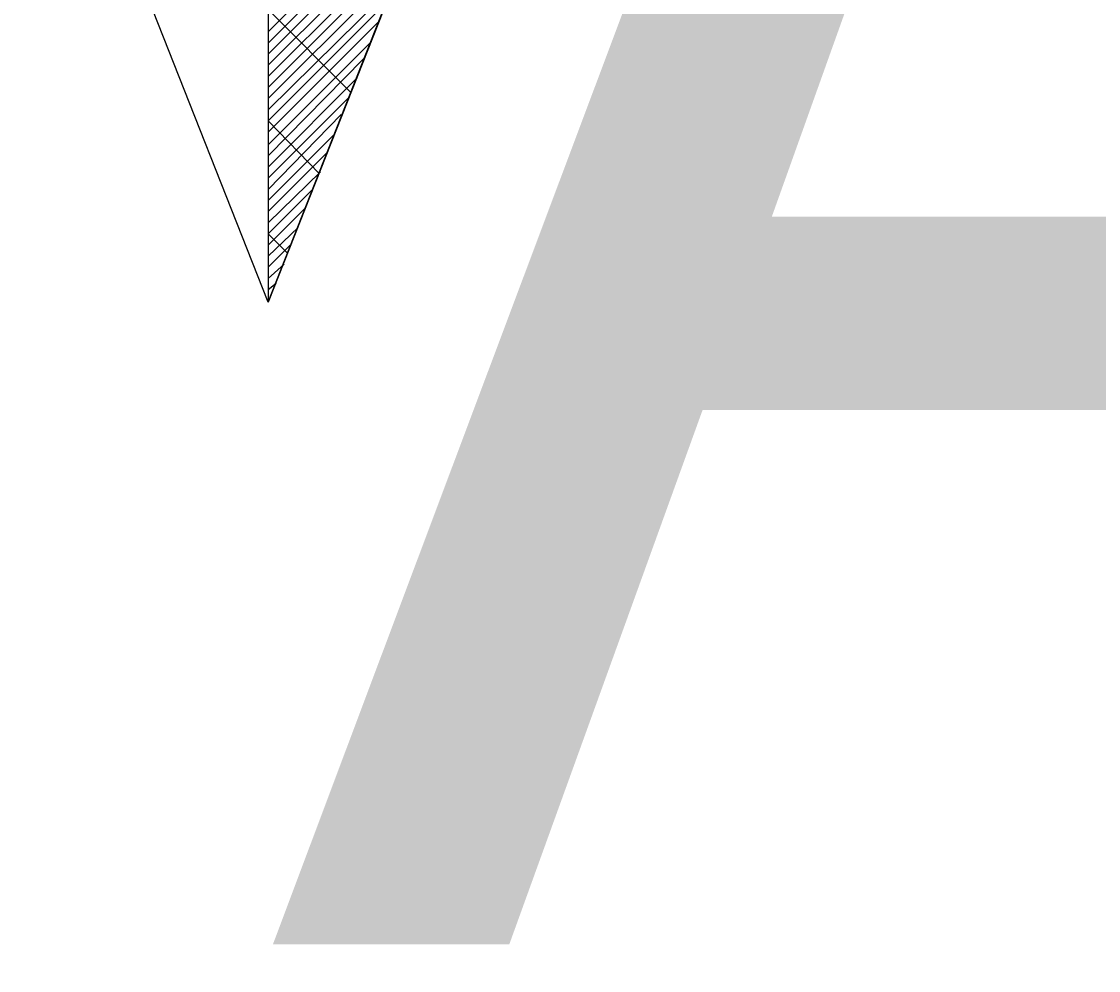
# Model space of a CAD drawing. Extents: x -729889 to -691139, y -995431 to -974354.
# Drawn here: x -725469.83 to -725468.652, y -978439.136 to -978438.098 of the extents above; entities that cross this region are included whole.
import ezdxf

# ---------------------------------------------------------------- set-up
doc = ezdxf.new("R2010")
doc.units = 0
doc.layers.add('Atributy', color=7, linetype='Continuous')
doc.layers.add('Světelný bod se zemním svítidlem', color=7, linetype='Continuous')

# ---------------------------------------------------------------- blocks, each defined once
blk = doc.blocks.new('Světlo')
at = {"layer": 'Světelný bod se zemním svítidlem'}
for p, q in [((0, 1.6939), (0, -1.3043)), ((0, 0), (0, -1.3043)), ((0, -1.3043), (0.3687, -0.3687)), ((0, -1.3043), (0.3687, -0.3687)), ((0, -1.3043), (-0.2696, -0.6209)), ((0.2696, -0.6209), (0, -1.3043)), ((0, -1.0087), (0.193, -0.8157)), ((0, -1.0209), (0.1843, -0.8365)), ((0, -1.033), (0.1774, -0.8557)), ((0, -1.0452), (0.1687, -0.8765)), ((0, -1.0574), (0.16, -0.8974)), ((0, -1.0696), (0.153, -0.9165)), ((0, -1.0817), (0.1443, -0.9374)), ((0, -1.0939), (0.1374, -0.9583)), ((0, -1.1061), (0.1287, -0.9774)), ((0.0904, -1.0748), (0, -0.9843)), ((0, -1.1183), (0.12, -0.9983)), ((0, -1.1322), (0.113, -1.0191)), ((0, -1.1443), (0.1043, -1.0383)), ((0, -1.1565), (0.0974, -1.0591)), ((0, -1.1687), (0.0887, -1.08)), ((0, -1.1809), (0.08, -1.0991)), ((0.0557, -1.1635), (0, -1.1061)), ((0, -1.193), (0.073, -1.12)), ((0, -1.2052), (0.0643, -1.1409)), ((0, -1.2174), (0.0574, -1.1617)), ((0, -1.2296), (0.0487, -1.1809)), ((0, -1.2417), (0.04, -1.2017)), ((0, -1.2539), (0.033, -1.2226)), ((0.0209, -1.2504), (0, -1.2296)), ((0, -1.2661), (0.0243, -1.2417)), ((0, -1.2783), (0.0174, -1.2626)), ((0, -1.2904), (0.0087, -1.2835)), ((0, -1.3043), (0, -1.3026))]:
    blk.add_line(p, q, dxfattribs=at)

msp = doc.modelspace()

# ---------------------------------------------------------------- block references
at = {"layer": 'Světelný bod se zemním svítidlem', "xscale": 1.0005800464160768, "yscale": 1.0005800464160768}
msp.add_blockref('Světlo', (-725469.56, -978437.1), dxfattribs=at)

# ---------------------------------------------------------------- texts
at = {"layer": 'Atributy'}
msp.add_text('A-0195', height=2, dxfattribs=at).set_placement((-725469.56, -978439.1076))

doc.saveas('drawing.dxf')
